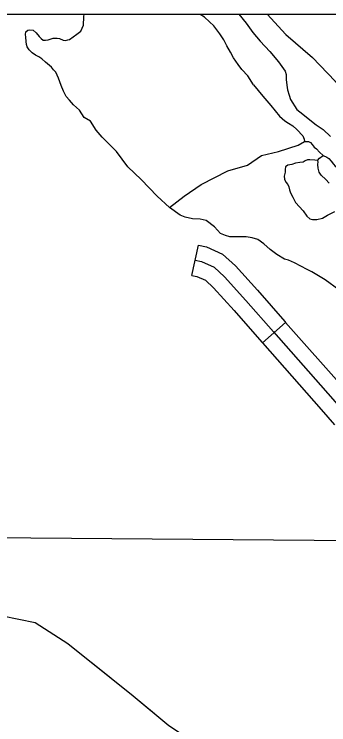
# Model space of a CAD drawing. Extents: x 813775 to 1157140, y 1757555 to 1979907.
# Drawn here: x 976768 to 979814, y 1873829 to 1880709 of the extents above; entities that cross this region are included whole.
import ezdxf

# ---------------------------------------------------------------- set-up
doc = ezdxf.new("R2010")
doc.units = 0
for name, color, linetype in [('Level 32', 7, 'Continuous'), ('Level 35', 7, 'Continuous'), ('Level 4', 7, 'Continuous'), ('Level 43', 7, 'Continuous'), ('Level 9', 7, 'Continuous'), ('R_Draft', 7, 'Continuous')]:
    doc.layers.add(name, color=color, linetype=linetype)

msp = doc.modelspace()

# ---------------------------------------------------------------- linework, layer by layer
at = {"layer": 'Level 32'}
for p, q in [((978488.4, 1878180.2), (978551.3, 1878473.5)), ((979171, 1877526.8), (979395.9, 1877725.3))]:
    msp.add_line(p, q, dxfattribs=at)
for points in [[(978551.3, 1878473.5), (978629, 1878456.9), (978785.9, 1878387.1), (978911.9, 1878272), (979122.7, 1878038), (979389.5, 1877732.5), (979395.9, 1877725.3)], [(978519.9, 1878326.9), (978582.3, 1878313.5), (978702.7, 1878259.9), (978805.3, 1878166.2), (979010.5, 1877938.5), (979276.8, 1877633.6), (979852.1, 1876981.8), (980525.6, 1876207.2), (980900.3, 1875774.2), (980976.1, 1875693.8), (981016.2, 1875680.5), (981083.1, 1875662.6), (981158.9, 1875613.5), (981390.9, 1875359), (981836.9, 1874934.9), (982211.5, 1874582.3), (982443.5, 1874403.7), (982715.5, 1874225.1), (983050, 1873997.4), (983216.7, 1873875.5)], [(978488.4, 1878180.2), (978535.6, 1878170.1), (978619.5, 1878132.8), (978698.8, 1878060.3), (978898.3, 1877838.9), (979164, 1877534.6), (979171, 1877526.7)], [(979395.9, 1877725.3), (979964.9, 1877080.6), (980094.4, 1876931.8)], [(979171, 1877526.8), (979739.3, 1876882.9), (979868, 1876735)]]:
    msp.add_lwpolyline(points, dxfattribs=at)
at = {"layer": 'Level 35'}
for points in [[(977301.5, 1880463.7), (977373.2, 1880515.7), (977412.4, 1880544.4), (977438.4, 1880604.4), (977441.1, 1880682.7), (977445.3, 1880709.1)], [(979217.8, 1880709.1), (979399.3, 1880513.7), (979654.9, 1880289.2), (979876.6, 1880059.5), (980059.2, 1879913.3), (980283.5, 1879811.5), (980539.1, 1879686.2), (980828.6, 1879568.7), (980987.7, 1879537.4), (981136.4, 1879540), (981290.2, 1879576.6), (981511.9, 1879675.8), (981736.2, 1879759.3), (982092.5, 1879996.8), (982350.7, 1880179.6), (982452.5, 1880268.3), (982530.7, 1880380.6), (982661.1, 1880628.6), (982703, 1880709.1)], [(977399.4, 1879780.9), (977340.4, 1879833.3), (977302.5, 1879877.6), (977269.9, 1879911.6), (977243.9, 1879965.1), (977221.7, 1880018.6), (977196.9, 1880090.4), (977169.5, 1880147.8), (977148.7, 1880171.3), (977127.8, 1880197.4), (977070.4, 1880244.4), (977033.9, 1880275.7), (977006.5, 1880295.3), (976973.9, 1880312.3), (976940, 1880335.8), (976913.9, 1880363.2), (976891.8, 1880391.9), (976887.8, 1880416.7), (976883.9, 1880445.4), (976878.7, 1880485.9), (976877.4, 1880512), (976880, 1880539.4), (976899.6, 1880555), (976912.6, 1880559), (976950.4, 1880555), (976981.7, 1880527.6), (977009.1, 1880492.4), (977027.4, 1880474.1), (977048.2, 1880457.2), (977070.4, 1880457.2), (977096.5, 1880461.1), (977144.8, 1880476.7), (977159.1, 1880478), (977183.9, 1880476.7), (977207.3, 1880472.8), (977240, 1880458.5), (977264.7, 1880454.5)], [(977264.7, 1880454.5), (977285.6, 1880459.8), (977301.5, 1880463.7)], [(977506.3, 1879674), (977446.3, 1879710.6), (977399.4, 1879780.9)], [(978271.5, 1878838.9), (978150.5, 1878948.3), (977996.6, 1879110.2), (977868.8, 1879230.3), (977756.6, 1879379.1), (977618.4, 1879517.4), (977561, 1879587.9), (977506.3, 1879674)], [(978373.2, 1878763.2), (978271.5, 1878838.9), (978412.3, 1878945.9), (978576.6, 1879060.8), (978837.4, 1879193.9), (979025.2, 1879248.8), (979163.5, 1879342.7), (979325.2, 1879379.3), (979518.2, 1879441.9), (979578.9, 1879476)], [(979705.4, 1879292.9), (979724.9, 1879316.4), (979759.5, 1879339.6)], [(979418.5, 1879247.2), (979395, 1879230.2), (979392.4, 1879205.4), (979391.1, 1879179.3), (979381.9, 1879141.5), (979385.9, 1879112.8), (979398.9, 1879081.4), (979415.8, 1879061.9), (979427.6, 1879038.4), (979434.1, 1879009.6), (979441.9, 1878978.3), (979464.1, 1878939.2), (979490.2, 1878887), (979567.1, 1878804.7), (979599.7, 1878755.1), (979631, 1878726.4), (979655.8, 1878722.5), (979698.8, 1878722.5), (979752.3, 1878732.9), (979801.9, 1878763), (979872.3, 1878799.5)], [(979708, 1879255), (979711.9, 1879281.1), (979705.4, 1879292.9), (979679.3, 1879296.8), (979629.7, 1879298.1), (979608.9, 1879299.4), (979584.1, 1879289), (979564.5, 1879275.9), (979533.2, 1879273.3), (979492.8, 1879265.5), (979456.3, 1879253.7), (979418.5, 1879247.2)], [(979817.5, 1879072.3), (979783.6, 1879110.1), (979740.6, 1879151.9), (979721, 1879180.6), (979710.5, 1879218.8), (979708, 1879255)], [(979480.4, 1878302.4), (979422.8, 1878326.8), (979383.6, 1878337.2), (979310.6, 1878384.2), (979245.4, 1878431.2), (979185.4, 1878486), (979128, 1878527.8), (979070.7, 1878543.4), (979013.3, 1878553.9), (978940.2, 1878553.9), (978854.2, 1878553.9), (978812.4, 1878566.9), (978765.5, 1878585.2), (978708.1, 1878650.5), (978627.3, 1878710.5), (978567.3, 1878723.6), (978494.2, 1878728.8), (978424.3, 1878745.1), (978373.2, 1878763.2)], [(980072.4, 1877906.2), (979912.5, 1878038.9), (979779.1, 1878136.1), (979648.3, 1878214), (979604.1, 1878238.7), (979480.4, 1878302.4)], [(975680.5, 1874900.9), (975744.4, 1874914), (975872.2, 1874929.6), (975984.4, 1874942.7), (976213.9, 1874942.7), (976401.7, 1874921.8), (976654.7, 1874885.3), (976971.9, 1874818.7)]]:
    msp.add_lwpolyline(points, dxfattribs=at)
at = {"layer": 'Level 4'}
msp.add_lwpolyline([(972586.2, 1875678.5), (975429.4, 1875651.4), (975750.8, 1875648.8), (980846.1, 1875607.6)], dxfattribs=at)
at = {"layer": 'Level 43'}
for points in [[(976971.9, 1874818.7), (977285.3, 1874617.2), (977919.1, 1874108.2), (978263.4, 1873823.6), (978398.3, 1873736.2), (978578.2, 1873610.9), (978867.7, 1873339.4), (979136.4, 1873151.5), (979196.4, 1873120.1), (979292.9, 1873124.5)], [(976971.9, 1874818.7), (977285.3, 1874617.2), (977303.6, 1874602.6)], [(977509.4, 1874437.2), (977919.1, 1874108.2), (978124.5, 1873938.4)]]:
    msp.add_lwpolyline(points, dxfattribs=at)
at = {"layer": 'Level 9'}
for points in [[(979085.9, 1880025.5), (979028.8, 1880110.9), (978972.7, 1880174.8), (978934.9, 1880223.1), (978891.9, 1880285.8), (978860.6, 1880343.2), (978828, 1880401.9), (978798, 1880460.7), (978757.5, 1880520.7), (978701.5, 1880596.4), (978658.4, 1880636.9), (978610.2, 1880679.9), (978569.7, 1880706), (978565.9, 1880709.1)], [(978942.6, 1880709.1), (979014.8, 1880622.6), (979078.7, 1880532.5), (979147.9, 1880447.7), (979244.4, 1880348.5), (979327.6, 1880248.5), (979390.2, 1880157.1), (979401.9, 1880125.8), (979400.6, 1880077.5), (979408.4, 1880022.7), (979413.6, 1879975.7), (979429.3, 1879924.8), (979443.6, 1879884.3), (979503.6, 1879786.4), (979563.6, 1879742.1), (979583.2, 1879723.8)], [(979085.9, 1880025.5), (979174.6, 1879917.2), (979252.8, 1879824.5), (979337.6, 1879722.7), (979388.5, 1879678.3), (979423.7, 1879653.5), (979464.1, 1879628.7), (979504.5, 1879592.2), (979561.9, 1879530.8), (979574.9, 1879500.8), (979578.9, 1879476)], [(979583.2, 1879723.8), (979690.1, 1879637.1), (979757.9, 1879592.7), (979829.6, 1879524.9)], [(979578.9, 1879476), (979618.6, 1879476.7), (979636.9, 1879467.5), (979653.8, 1879446.7), (979672.1, 1879421.9), (979694.3, 1879406.2), (979724.3, 1879374.9), (979759.5, 1879339.6), (979793.4, 1879324), (979812.9, 1879312.2), (979837.7, 1879287.4), (979858.6, 1879256.1), (979875.5, 1879236.5), (979895.1, 1879223.5), (979930.3, 1879220.9), (979957.7, 1879202.6), (979985.1, 1879167.3), (980004.7, 1879126.9), (980032, 1879102.1), (980073.8, 1879095.6), (980085.5, 1879087.7)]]:
    msp.add_lwpolyline(points, dxfattribs=at)
at = {"layer": 'R_Draft'}
msp.add_lwpolyline([(912532, 1880709.1), (1062535.4, 1880709.1), (1062535.4, 1798154.8), (912532, 1798154.8)], close=True, dxfattribs=at)

doc.saveas('drawing.dxf')
